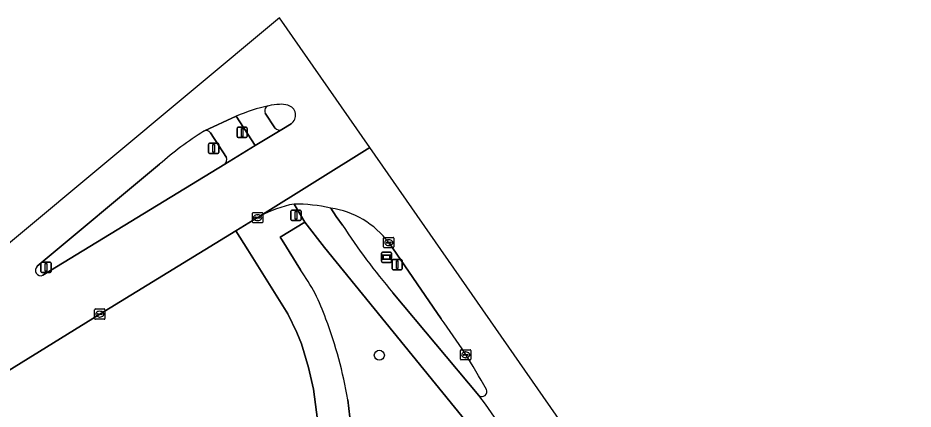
# Model space of a CAD drawing. Extents: x 160030 to 160839, y 385325 to 386450.
# Drawn here: x 160528.6 to 160615.5, y 386411.9 to 386449.9 of the extents above; entities that cross this region are included whole.
import ezdxf

# ---------------------------------------------------------------- set-up
doc = ezdxf.new("R2010")
doc.units = 0
for name, color, linetype in [('IMGEO_Berm_groen', 7, 'Continuous'), ('IMGEO_Boom', 7, 'Continuous'), ('IMGEO_Fietspad_gesloten', 7, 'Continuous'), ('IMGEO_Kolk', 7, 'Continuous'), ('IMGEO_Lichtmast', 7, 'Continuous'), ('IMGEO_Rijbaan_lokaal_gesloten', 7, 'Continuous'), ('IMGEO_Rijbaan_regionaal_gesloten', 7, 'Continuous'), ('IMGEO_Verkeerseiland_gesloten', 7, 'Continuous'), ('IMGEO_Verkeerseiland_groen', 7, 'Continuous'), ('IMGEO_Verkeersregelinstallatiepaal', 7, 'Continuous'), ('IMGEO_Voetpad_open', 7, 'Continuous'), ('IMGEO_Wegwijzer', 7, 'Continuous')]:
    doc.layers.add(name, color=color, linetype=linetype)

msp = doc.modelspace()

# ---------------------------------------------------------------- linework, layer by layer
at = {"layer": 'IMGEO_Berm_groen'}
for points in [[(160558.974, 386431.409), (160559.516, 386430.58), (160560.116, 386429.753)], [(160558.365, 386427.569), (160556.444, 386430.028), (160554.058, 386428.583), (160554.246, 386428.28), (160556.032, 386425.395)], [(160557.792, 386410.123), (160557.299, 386413.834), (160556.832, 386415.925), (160556.138, 386418.218), (160555.675, 386419.34), (160554.797, 386421.144), (160550.927, 386427.346), (160549.768, 386429.187), (160536.553, 386421.109), (160519.898, 386410.812), (160500, 386398.48), (160485.79, 386389.673), (160466.628, 386377.779)], [(160569.693, 386420.669), (160564.604, 386428.055)], [(160572.83, 386409.83), (160558.365, 386427.569)], [(160565.007, 386423.189), (160573.365, 386413.204)], [(160560.629, 386412.805), (160561.115, 386408.586), (160562.036, 386401.837), (160568.459, 386404.075), (160570.587, 386404.778), (160571.778, 386405.392)]]:
    msp.add_lwpolyline(points, dxfattribs=at)
for centre, radius, start, end in [((160557.693, 386422.856), 8.649, 36.95276, 81.47959), ((160612.932, 386464.004), 62.95, 212.96279, 220.41864), ((160541.625, 386414.872), 17.84, 18.83806, 36.14413), ((160519.027, 386405.744), 42.197, 9.63235, 20.66101), ((160519.21, 386383.468), 62.709, 28.9375, 36.38676), ((160573.647, 386413.603), 0.489, 234.69447, 25.08747)]:
    msp.add_arc(centre, radius, start, end, dxfattribs=at)
at = {"layer": 'IMGEO_Boom'}
msp.add_circle((160563.696, 386417.12), 0.489, dxfattribs=at)
at = {"layer": 'IMGEO_Fietspad_gesloten'}
for points in [[(160549.804, 386440.313), (160551.645, 386437.491), (160554.222, 386439.029)], [(160553.561, 386439.181), (160552.621, 386440.626)], [(160555.41, 386431.798), (160556.444, 386430.028), (160558.365, 386427.569), (160572.83, 386409.83), (160578.777, 386400.155), (160595.214, 386373.596), (160601.217, 386359.935), (160602.465, 386357.597), (160606.201, 386349.993), (160607.631, 386346.918), (160611.537, 386338.055), (160614.024, 386331.705), (160616.344, 386324.596), (160618.303, 386317.988), (160620.148, 386311.23), (160622.139, 386303.076), (160623.193, 386298.283), (160645.016, 386198.179), (160645.338, 386196.693)], [(160560.116, 386429.753), (160559.516, 386430.58), (160558.974, 386431.409)], [(160573.365, 386413.204), (160565.007, 386423.189)]]:
    msp.add_lwpolyline(points, dxfattribs=at)
for centre, radius, start, end in [((160557.168, 386423.056), 18.762, 102.99434, 113.1087), ((160553.086, 386440.843), 0.514, 105.51562, 205.01577), ((160553.985, 386439.512), 0.538, 217.94592, 296.15349), ((160555.398, 386415.164), 16.634, 77.58438, 89.95761), ((160612.932, 386464.004), 62.95, 212.96279, 220.41864), ((160555.929, 386399.119), 22.414, 28.34021, 38.93239)]:
    msp.add_arc(centre, radius, start, end, dxfattribs=at)
at = {"layer": 'IMGEO_Kolk'}
for p, q in [((160551.375, 386430.05), (160551.375, 386430.902)), ((160551.45, 386430.976), (160552.302, 386430.976)), ((160551.863, 386430.756), (160551.888, 386430.756)), ((160552.376, 386430.902), (160552.376, 386430.05)), ((160552.302, 386429.976), (160551.45, 386429.976)), ((160551.634, 386430.47), (160551.634, 386430.482)), ((160552.072, 386430.433), (160551.674, 386430.433)), ((160551.677, 386430.519), (160552.075, 386430.519)), ((160551.886, 386430.196), (160551.861, 386430.196)), ((160552.118, 386430.482), (160552.118, 386430.47)), ((160564.103, 386427.629), (160564.103, 386428.481)), ((160564.178, 386428.555), (160565.03, 386428.555)), ((160564.362, 386428.049), (160564.362, 386428.061)), ((160564.8, 386428.012), (160564.402, 386428.012)), ((160564.405, 386428.098), (160564.803, 386428.098)), ((160564.591, 386428.335), (160564.616, 386428.335)), ((160564.846, 386428.061), (160564.846, 386428.049)), ((160565.104, 386428.481), (160565.104, 386427.629)), ((160565.03, 386427.555), (160564.178, 386427.555)), ((160564.614, 386427.775), (160564.589, 386427.775)), ((160536.052, 386420.683), (160536.052, 386421.535)), ((160536.127, 386421.609), (160536.979, 386421.609)), ((160536.311, 386421.103), (160536.311, 386421.115)), ((160536.749, 386421.066), (160536.351, 386421.066)), ((160536.354, 386421.152), (160536.752, 386421.152)), ((160536.54, 386421.389), (160536.565, 386421.389)), ((160536.795, 386421.115), (160536.795, 386421.103)), ((160537.053, 386421.535), (160537.053, 386420.683)), ((160536.979, 386420.609), (160536.127, 386420.609)), ((160536.563, 386420.829), (160536.538, 386420.829)), ((160571.581, 386416.734), (160571.581, 386417.586)), ((160571.656, 386417.66), (160572.508, 386417.66)), ((160572.582, 386417.586), (160572.582, 386416.734)), ((160572.508, 386416.66), (160571.656, 386416.66)), ((160571.84, 386417.154), (160571.84, 386417.166)), ((160572.278, 386417.117), (160571.88, 386417.117)), ((160571.883, 386417.203), (160572.281, 386417.203)), ((160572.092, 386416.88), (160572.067, 386416.88)), ((160572.069, 386417.44), (160572.094, 386417.44)), ((160572.324, 386417.166), (160572.324, 386417.154))]:
    msp.add_line(p, q, dxfattribs=at)
for points in [[(160551.375, 386430.05), (160551.375, 386430.902)], [(160551.45, 386430.976), (160552.302, 386430.976)], [(160552.376, 386430.902), (160552.376, 386430.05)], [(160552.302, 386429.976), (160551.45, 386429.976)], [(160564.103, 386427.629), (160564.103, 386428.481)], [(160564.178, 386428.555), (160565.03, 386428.555)], [(160565.104, 386428.481), (160565.104, 386427.629)], [(160565.03, 386427.555), (160564.178, 386427.555)], [(160536.052, 386420.683), (160536.052, 386421.535)], [(160536.127, 386421.609), (160536.979, 386421.609)], [(160537.053, 386421.535), (160537.053, 386420.683)], [(160536.979, 386420.609), (160536.127, 386420.609)], [(160571.581, 386416.734), (160571.581, 386417.586)], [(160571.656, 386417.66), (160572.508, 386417.66)], [(160572.582, 386417.586), (160572.582, 386416.734)], [(160572.508, 386416.66), (160571.656, 386416.66)]]:
    msp.add_lwpolyline(points, dxfattribs=at)
for centre, radius, start, end in [((160551.452, 386430.9), 0.0765, 91.55205, 178.44795), ((160551.452, 386430.9), 0.0765, 91.55205, 178.44795), ((160552.3, 386430.9), 0.0765, 1.55205, 88.44795), ((160552.3, 386430.9), 0.0765, 1.55205, 88.44795), ((160551.452, 386430.052), 0.0765, 181.55205, 268.44795), ((160551.452, 386430.052), 0.0765, 181.55205, 268.44795), ((160551.674, 386430.479), 0.0403, 85.87752, 175.75265), ((160551.671, 386430.469), 0.0366, 178.93798, 274.71019), ((160552.075, 386430.476), 0.043, 264.86636, 352.45326), ((160552.079, 386430.481), 0.0386, 1.73085, 96.63898), ((160552.3, 386430.052), 0.0765, 271.55205, 358.44795), ((160552.3, 386430.052), 0.0765, 271.55205, 358.44795), ((160564.18, 386428.479), 0.0765, 91.55205, 178.44795), ((160564.18, 386428.479), 0.0765, 91.55205, 178.44795), ((160564.402, 386428.058), 0.0403, 85.87752, 175.75265), ((160564.399, 386428.048), 0.0366, 178.93798, 274.71019), ((160564.803, 386428.055), 0.043, 264.86636, 352.45326), ((160564.807, 386428.06), 0.0386, 1.73085, 96.63898), ((160565.028, 386428.479), 0.0765, 1.55205, 88.44795), ((160565.028, 386428.479), 0.0765, 1.55205, 88.44795), ((160564.18, 386427.631), 0.0765, 181.55205, 268.44795), ((160564.18, 386427.631), 0.0765, 181.55205, 268.44795), ((160565.028, 386427.631), 0.0765, 271.55205, 358.44795), ((160565.028, 386427.631), 0.0765, 271.55205, 358.44795), ((160536.129, 386421.533), 0.0765, 91.55205, 178.44795), ((160536.129, 386421.533), 0.0765, 91.55205, 178.44795), ((160536.351, 386421.112), 0.0403, 85.87752, 175.75265), ((160536.348, 386421.102), 0.0366, 178.93798, 274.71019), ((160536.752, 386421.109), 0.043, 264.86636, 352.45326), ((160536.756, 386421.114), 0.0386, 1.73085, 96.63898), ((160536.977, 386421.533), 0.0765, 1.55205, 88.44795), ((160536.977, 386421.533), 0.0765, 1.55205, 88.44795), ((160536.129, 386420.685), 0.0765, 181.55205, 268.44795), ((160536.129, 386420.685), 0.0765, 181.55205, 268.44795), ((160536.977, 386420.685), 0.0765, 271.55205, 358.44795), ((160536.977, 386420.685), 0.0765, 271.55205, 358.44795), ((160571.658, 386417.584), 0.0765, 91.55205, 178.44795), ((160571.658, 386417.584), 0.0765, 91.55205, 178.44795), ((160572.506, 386417.584), 0.0765, 1.55205, 88.44795), ((160572.506, 386417.584), 0.0765, 1.55205, 88.44795), ((160571.658, 386416.736), 0.0765, 181.55205, 268.44795), ((160571.658, 386416.736), 0.0765, 181.55205, 268.44795), ((160571.88, 386417.163), 0.0403, 85.87752, 175.75265), ((160571.877, 386417.153), 0.0366, 178.93798, 274.71019), ((160572.281, 386417.16), 0.043, 264.86636, 352.45326), ((160572.285, 386417.165), 0.0386, 1.73085, 96.63898), ((160572.506, 386416.736), 0.0765, 271.55205, 358.44795), ((160572.506, 386416.736), 0.0765, 271.55205, 358.44795)]:
    msp.add_arc(centre, radius, start, end, dxfattribs=at)
for centre, major_axis, ratio, start_param, end_param in [((160551.862, 386430.476), (-0.387, 0.002), 0.722429, 4.712389, 7.853982), ((160551.887, 386430.476), (-0.39, 0.002), 0.717154, 1.570796, 4.712389), ((160564.59, 386428.055), (-0.387, 0.002), 0.722429, 4.712389, 7.853982), ((160564.615, 386428.055), (-0.39, 0.002), 0.717154, 1.570796, 4.712389), ((160536.539, 386421.109), (-0.387, 0.002), 0.722429, 4.712389, 7.853982), ((160536.564, 386421.109), (-0.39, 0.002), 0.717154, 1.570796, 4.712389), ((160572.068, 386417.16), (-0.387, 0.002), 0.722429, 4.712389, 7.853982), ((160572.093, 386417.16), (-0.39, 0.002), 0.717154, 1.570796, 4.712389)]:
    msp.add_ellipse(centre, major_axis=major_axis, ratio=ratio, start_param=start_param, end_param=end_param, dxfattribs=at)
at = {"layer": 'IMGEO_Lichtmast'}
for p, q in [((160547.112, 386436.788), (160547.112, 386437.588)), ((160547.112, 386437.588), (160547.112, 386436.788)), ((160547.212, 386437.688), (160548.002, 386437.688)), ((160548.002, 386437.688), (160547.212, 386437.688)), ((160548.102, 386437.588), (160548.102, 386436.788)), ((160548.102, 386436.788), (160548.102, 386437.588)), ((160548.002, 386436.688), (160547.212, 386436.688)), ((160547.212, 386436.688), (160548.002, 386436.688)), ((160564.931, 386425.518), (160564.931, 386426.318)), ((160564.931, 386426.318), (160564.931, 386425.518)), ((160565.031, 386426.418), (160565.821, 386426.418)), ((160565.821, 386426.418), (160565.031, 386426.418)), ((160565.921, 386426.318), (160565.921, 386425.518)), ((160565.921, 386425.518), (160565.921, 386426.318)), ((160530.838, 386425.251), (160530.838, 386426.051)), ((160530.838, 386426.051), (160530.838, 386425.251)), ((160530.938, 386426.151), (160531.728, 386426.151)), ((160531.728, 386426.151), (160530.938, 386426.151)), ((160531.828, 386426.051), (160531.828, 386425.251)), ((160531.828, 386425.251), (160531.828, 386426.051)), ((160565.821, 386425.418), (160565.031, 386425.418)), ((160565.031, 386425.418), (160565.821, 386425.418)), ((160531.728, 386425.151), (160530.938, 386425.151)), ((160530.938, 386425.151), (160531.728, 386425.151))]:
    msp.add_line(p, q, dxfattribs=at)
for points in [[(160547.532, 386437.563), (160547.682, 386437.563), (160547.682, 386436.813), (160547.532, 386436.813), (160547.532, 386437.563)], [(160565.351, 386426.293), (160565.501, 386426.293), (160565.501, 386425.543), (160565.351, 386425.543), (160565.351, 386426.293)], [(160531.258, 386426.026), (160531.408, 386426.026), (160531.408, 386425.276), (160531.258, 386425.276), (160531.258, 386426.026)]]:
    msp.add_lwpolyline(points, dxfattribs=at)
for centre, start, end in [((160547.212, 386437.588), 90, 180), ((160547.212, 386437.588), 90, 180), ((160548.002, 386437.588), 0, 90), ((160548.002, 386437.588), 360, 90), ((160547.212, 386436.788), 180, 270), ((160547.212, 386436.788), 180, 270), ((160548.002, 386436.788), 270, 0), ((160548.002, 386436.788), 270, 0), ((160565.031, 386426.318), 90, 180), ((160565.031, 386426.318), 90, 180), ((160565.821, 386426.318), 0, 90), ((160565.821, 386426.318), 360, 90), ((160530.938, 386426.051), 90, 180), ((160530.938, 386426.051), 90, 180), ((160531.728, 386426.051), 0, 90), ((160531.728, 386426.051), 360, 90), ((160565.031, 386425.518), 180, 270), ((160565.031, 386425.518), 180, 270), ((160565.821, 386425.518), 270, 0), ((160565.821, 386425.518), 270, 0), ((160530.938, 386425.251), 180, 270), ((160530.938, 386425.251), 180, 270), ((160531.728, 386425.251), 270, 0), ((160531.728, 386425.251), 270, 0)]:
    msp.add_arc(centre, 0.1, start, end, dxfattribs=at)
at = {"layer": 'IMGEO_Rijbaan_lokaal_gesloten'}
for points in [[(160715.986, 385920.097), (160709.137, 385951.327), (160667.311, 386142.022), (160666.177, 386147.12), (160627.151, 386322.494), (160619.632, 386342.829), (160602.223, 386374.893), (160583.152, 386408.014), (160562.767, 386437.281), (160552.093, 386430.607)], [(160564.604, 386428.055), (160569.693, 386420.669)]]:
    msp.add_lwpolyline(points, dxfattribs=at)
for centre, radius, start, end in [((160557.694, 386420.221), 11.8, 101.16257, 118.33973), ((160555.398, 386415.164), 16.634, 77.58438, 89.95761), ((160557.693, 386422.856), 8.649, 36.95276, 81.47959), ((160519.21, 386383.468), 62.709, 28.9375, 36.38676), ((160573.647, 386413.603), 0.489, 234.69447, 25.08747), ((160555.929, 386399.119), 22.414, 28.34021, 38.93239)]:
    msp.add_arc(centre, radius, start, end, dxfattribs=at)
at = {"layer": 'IMGEO_Rijbaan_regionaal_gesloten'}
for points in [[(160352.991, 386307.11), (160367.673, 386316.234), (160373.033, 386319.565), (160405.661, 386339.842), (160426.458, 386352.78), (160454.717, 386370.262), (160466.628, 386377.779), (160485.79, 386389.673), (160500, 386398.48), (160519.898, 386410.812), (160536.553, 386421.109), (160549.768, 386429.187), (160551.876, 386430.476), (160552.093, 386430.607), (160562.767, 386437.281), (160554.007, 386449.857), (160519.651, 386421.283), (160338.731, 386306.963), (160029.667, 386114.83)], [(160546.655, 386438.865), (160546.713, 386438.892), (160549.804, 386440.313)], [(160555.129, 386439.59), (160554.222, 386439.029), (160551.645, 386437.491), (160548.688, 386435.675), (160531.031, 386424.884)], [(160530.475, 386425.759), (160542.35, 386435.649)]]:
    msp.add_lwpolyline(points, dxfattribs=at)
for centre, radius, start, end in [((160557.168, 386423.056), 18.762, 102.99434, 113.1087), ((160554.363, 386434.194), 7.283, 92.94484, 101.19669), ((160554.179, 386439.209), 2.266, 73.88739, 94.81612), ((160554.559, 386440.415), 1.003, 304.64441, 75.6226), ((160563.276, 386412.126), 31.484, 121.86568, 131.6566), ((160530.826, 386425.368), 0.525, 131.87073, 292.99535)]:
    msp.add_arc(centre, radius, start, end, dxfattribs=at)
at = {"layer": 'IMGEO_Verkeerseiland_gesloten'}
for points in [[(160552.621, 386440.626), (160553.561, 386439.181)], [(160554.222, 386439.029), (160555.129, 386439.59)]]:
    msp.add_lwpolyline(points, dxfattribs=at)
for centre, radius, start, end in [((160553.086, 386440.843), 0.514, 105.51562, 205.01577), ((160554.363, 386434.194), 7.283, 92.94484, 101.19669), ((160554.179, 386439.209), 2.266, 73.88739, 94.81612), ((160554.559, 386440.415), 1.003, 304.64441, 75.6226), ((160553.985, 386439.512), 0.538, 217.94592, 296.15349)]:
    msp.add_arc(centre, radius, start, end, dxfattribs=at)
at = {"layer": 'IMGEO_Verkeerseiland_groen'}
for points in [[(160546.713, 386438.892), (160546.655, 386438.865)], [(160548.844, 386436.311), (160547.286, 386438.719)], [(160542.35, 386435.649), (160530.475, 386425.759)], [(160531.031, 386424.884), (160548.688, 386435.675)]]:
    msp.add_lwpolyline(points, dxfattribs=at)
for centre, radius, start, end in [((160563.276, 386412.126), 31.484, 121.86568, 131.6566), ((160546.888, 386438.435), 0.49, 35.51789, 110.88191), ((160548.308, 386436.105), 0.574, 311.45373, 20.98307), ((160530.826, 386425.368), 0.525, 131.87073, 292.99535)]:
    msp.add_arc(centre, radius, start, end, dxfattribs=at)
at = {"layer": 'IMGEO_Verkeersregelinstallatiepaal'}
for p, q in [((160549.874, 386438.339), (160549.874, 386439.139)), ((160549.874, 386439.139), (160549.874, 386438.339)), ((160549.974, 386439.239), (160550.764, 386439.239)), ((160550.764, 386439.239), (160549.974, 386439.239)), ((160550.864, 386439.139), (160550.864, 386438.339)), ((160550.864, 386438.339), (160550.864, 386439.139)), ((160550.764, 386438.239), (160549.974, 386438.239)), ((160549.974, 386438.239), (160550.764, 386438.239)), ((160555.103, 386430.297), (160555.103, 386431.097)), ((160555.103, 386431.097), (160555.103, 386430.297)), ((160555.203, 386431.197), (160555.993, 386431.197)), ((160555.993, 386431.197), (160555.203, 386431.197)), ((160556.093, 386431.097), (160556.093, 386430.297)), ((160556.093, 386430.297), (160556.093, 386431.097)), ((160555.993, 386430.197), (160555.203, 386430.197)), ((160555.203, 386430.197), (160555.993, 386430.197))]:
    msp.add_line(p, q, dxfattribs=at)
for points in [[(160550.294, 386439.114), (160550.444, 386439.114), (160550.444, 386438.364), (160550.294, 386438.364), (160550.294, 386439.114)], [(160555.523, 386431.072), (160555.673, 386431.072), (160555.673, 386430.322), (160555.523, 386430.322), (160555.523, 386431.072)]]:
    msp.add_lwpolyline(points, dxfattribs=at)
for centre, start, end in [((160549.974, 386439.139), 90, 180), ((160549.974, 386439.139), 90, 180), ((160550.764, 386439.139), 0, 90), ((160550.764, 386439.139), 360, 90), ((160549.974, 386438.339), 180, 270), ((160549.974, 386438.339), 180, 270), ((160550.764, 386438.339), 270, 0), ((160550.764, 386438.339), 270, 0), ((160555.203, 386431.097), 90, 180), ((160555.203, 386431.097), 90, 180), ((160555.993, 386431.097), 0, 90), ((160555.993, 386431.097), 360, 90), ((160555.203, 386430.297), 180, 270), ((160555.203, 386430.297), 180, 270), ((160555.993, 386430.297), 270, 0), ((160555.993, 386430.297), 270, 0)]:
    msp.add_arc(centre, 0.1, start, end, dxfattribs=at)
at = {"layer": 'IMGEO_Voetpad_open'}
for points in [[(160549.804, 386440.313), (160546.713, 386438.892)], [(160548.688, 386435.675), (160551.645, 386437.491), (160549.804, 386440.313)], [(160547.286, 386438.719), (160548.844, 386436.311)], [(160556.032, 386425.395), (160554.246, 386428.28), (160554.058, 386428.583), (160556.444, 386430.028), (160555.41, 386431.798)], [(160552.093, 386430.607), (160551.876, 386430.476), (160549.768, 386429.187), (160550.927, 386427.346), (160554.797, 386421.144), (160555.675, 386419.34), (160556.138, 386418.218), (160556.832, 386415.925), (160557.299, 386413.834), (160557.792, 386410.123)], [(160556.804, 386400.051), (160560.018, 386401.148), (160562.036, 386401.837), (160561.115, 386408.586), (160560.629, 386412.805)]]:
    msp.add_lwpolyline(points, dxfattribs=at)
for centre, radius, start, end in [((160546.888, 386438.435), 0.49, 35.51789, 110.88191), ((160548.308, 386436.105), 0.574, 311.45373, 20.98307), ((160557.694, 386420.221), 11.8, 101.16257, 118.33973), ((160541.625, 386414.872), 17.84, 18.83806, 36.14413), ((160519.027, 386405.744), 42.197, 9.63235, 20.66101)]:
    msp.add_arc(centre, radius, start, end, dxfattribs=at)
at = {"layer": 'IMGEO_Wegwijzer'}
for p, q in [((160563.998, 386427.137), (160564.788, 386427.137)), ((160564.788, 386427.137), (160563.998, 386427.137)), ((160563.898, 386426.237), (160563.898, 386427.037)), ((160563.898, 386427.037), (160563.898, 386426.237)), ((160564.888, 386427.037), (160564.888, 386426.237)), ((160564.888, 386426.237), (160564.888, 386427.037)), ((160564.788, 386426.137), (160563.998, 386426.137)), ((160563.998, 386426.137), (160564.788, 386426.137))]:
    msp.add_line(p, q, dxfattribs=at)
for points in [[(160563.999, 386426.869), (160564.787, 386426.869), (160564.787, 386426.405), (160563.999, 386426.405), (160563.999, 386426.869)], [(160564.064, 386426.804), (160564.064, 386426.47), (160564.722, 386426.47), (160564.722, 386426.804), (160564.064, 386426.804)]]:
    msp.add_lwpolyline(points, dxfattribs=at)
for centre, start, end in [((160563.998, 386427.037), 90, 180), ((160563.998, 386427.037), 90, 180), ((160564.788, 386427.037), 0, 90), ((160564.788, 386427.037), 360, 90), ((160563.998, 386426.237), 180, 270), ((160563.998, 386426.237), 180, 270), ((160564.788, 386426.237), 270, 0), ((160564.788, 386426.237), 270, 0)]:
    msp.add_arc(centre, 0.1, start, end, dxfattribs=at)

doc.saveas('drawing.dxf')
